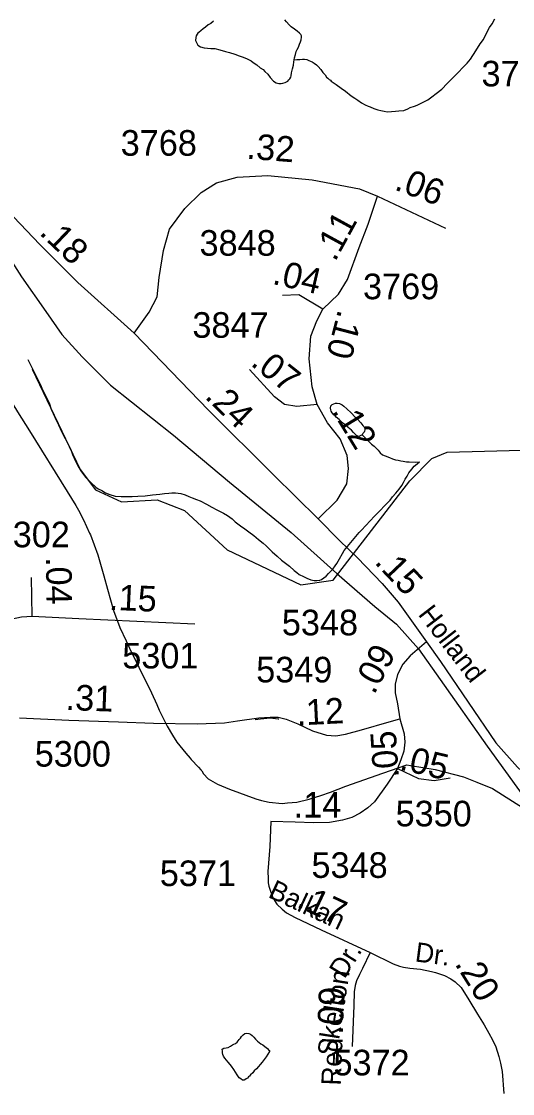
# Model space of a CAD drawing. Extents: x 2001466 to 2224147, y 644118 to 847247.
# Drawn here: x 2068990 to 2071387, y 658268 to 663505 of the extents above; entities that cross this region are included whole.
import ezdxf

# ---------------------------------------------------------------- set-up
doc = ezdxf.new("R2010")
doc.units = 0
for name, color, linetype in [('Exist Hydrographic Creek Single Shore', 7, 'Continuous'), ('Exist Hydrographic Misc Water Feature', 7, 'Continuous'), ('Exist Railroad Mainline', 7, 'Continuous'), ('Exist Road Non-System Type 51', 7, 'Continuous'), ('Exist Road Secondary Mileage Hundredths English Label', 7, 'Continuous'), ('Exist Road Secondary Type 51 Attributed', 7, 'Continuous'), ('Exist Road Secondary Type 51 Label', 7, 'Continuous'), ('Exist Road Secondary Type 51 Number Label', 7, 'Continuous')]:
    doc.layers.add(name, color=color, linetype=linetype)

msp = doc.modelspace()

# ---------------------------------------------------------------- linework, layer by layer
at = {"layer": 'Exist Hydrographic Creek Single Shore'}
msp.add_lwpolyline([(2069043, 661806.9), (2069276.9, 661316.7), (2069352, 661216.7), (2069478.1, 661158.4), (2069653, 661168), (2069786.1, 661116.1), (2069995, 660924.8), (2070353.1, 660753.4), (2070511, 660776.5), (2070886, 661261), (2070994.1, 661370.4), (2071068.1, 661401.6), (2071492.9, 661412.7)], dxfattribs=at)
at = {"layer": 'Exist Hydrographic Misc Water Feature'}
for p, q in [((2070754.6, 659833.2), (2070872, 659873.8)), ((2070754.6, 659833.2), (2070872, 659873.8)), ((2070872, 659873.8), (2070889.3, 659870.9)), ((2070263, 659685), (2070289.3, 659687.5))]:
    msp.add_line(p, q, dxfattribs=at)
for points in [[(2070322.1, 663317), (2070323.7, 663327.3), (2070327.6, 663343.3), (2070331.7, 663357.3), (2070335.8, 663367.2), (2070341.8, 663379.3), (2070347.9, 663393), (2070351.6, 663405), (2070355.9, 663415.3), (2070357.8, 663427.2), (2070357.6, 663435.3), (2070353.3, 663441.2), (2070347.5, 663447), (2070335.6, 663457.3), (2070323.7, 663467.2), (2070307.3, 663479), (2070297.5, 663489), (2070283.8, 663502.9), (2070275.1, 663513.1)], [(2070501.9, 663213.5), (2070526.1, 663197.6), (2070550.3, 663179.4), (2070571.9, 663163.5), (2070600.1, 663141.8), (2070618.2, 663129.8), (2070632.1, 663119.9), (2070650.2, 663107.9), (2070668, 663097.8), (2070682.4, 663091.6), (2070692.2, 663087.7), (2070710.1, 663079.7), (2070729.9, 663073.8), (2070744.1, 663070.1), (2070760.1, 663066.1), (2070775.9, 663064.1), (2070796.4, 663064.2), (2070816.3, 663066.1), (2070832.3, 663068.1), (2070856.5, 663070.1), (2070875.9, 663078.1), (2070888, 663084.4), (2070908.1, 663090.3), (2070921.9, 663096.3), (2070942, 663106.2), (2070958.2, 663114.3), (2070974, 663122.4), (2070994.1, 663136.4), (2071014.1, 663152.5), (2071041.6, 663174.7), (2071068.1, 663202.3), (2071093.5, 663228.5), (2071113.6, 663246.5), (2071125.9, 663258.4), (2071143.7, 663278.8), (2071165.5, 663300.7), (2071181.7, 663320.6), (2071207.5, 663360.9), (2071229.7, 663394.8), (2071245.2, 663416.7), (2071257.3, 663440.9), (2071275.4, 663475.1), (2071287.3, 663492.7), (2071301, 663517)], [(2069927.6, 663506.1), (2069913.8, 663494.5), (2069901.7, 663488.2), (2069887.8, 663476.1), (2069877.5, 663468.3), (2069865.7, 663458.3), (2069857.4, 663452.3), (2069851.7, 663448.3), (2069847.6, 663442), (2069843.7, 663434.1), (2069841.7, 663426.3), (2069839.6, 663412), (2069846, 663398.1), (2069851.9, 663388.2), (2069863.8, 663380.3), (2069881.9, 663376.4), (2069913.8, 663372.4), (2069933.7, 663372.2), (2069957.9, 663366.5), (2069986, 663358.6), (2070005.7, 663352.4), (2070031.5, 663344.4), (2070053.7, 663336.6), (2070071.7, 663330.6)], [(2070071.7, 663330.6), (2070092.2, 663322.6), (2070111.7, 663312.7), (2070122, 663304.7), (2070139.8, 663292.7), (2070155.8, 663278.9), (2070169.7, 663270.7), (2070177.9, 663261), (2070192.3, 663247), (2070204, 663231.1), (2070220, 663212.8), (2070234.1, 663205), (2070246.2, 663201.1), (2070258.1, 663200.9), (2070266.1, 663203), (2070278.2, 663206.8), (2070290.3, 663213.1), (2070295.9, 663219.1), (2070300.4, 663225), (2070304.3, 663233.3), (2070306.1, 663239.1), (2070307.9, 663253), (2070313.9, 663273.2), (2070318.2, 663291.2), (2070320, 663307.1), (2070322.1, 663317)], [(2070322.1, 663317), (2070333.8, 663319.2), (2070349.6, 663319.3), (2070361.9, 663321.1), (2070371.5, 663321.2), (2070383.6, 663319.4), (2070393.7, 663313.4), (2070401.9, 663311.4), (2070409.7, 663307.3), (2070419.7, 663301.4), (2070430, 663293.4), (2070438, 663285.3), (2070451.9, 663269.3), (2070461.7, 663255.3), (2070472.2, 663243.5), (2070479.8, 663233.4), (2070485.9, 663227.2), (2070491.9, 663221.5), (2070498, 663217.3), (2070501.9, 663213.5)], [(2068821.9, 661840.5), (2068971, 661597.4), (2069029.2, 661504.5)], [(2068821.9, 661840.5), (2068971, 661597.4), (2069029.2, 661504.5)], [(2069020.8, 661852.9), (2069064.9, 661765.1), (2069081.3, 661733), (2069094.9, 661703), (2069110.9, 661671.3), (2069125, 661641.2), (2069135.3, 661611.3), (2069153.3, 661571.2), (2069171.6, 661535.2), (2069185.5, 661501.5), (2069203.5, 661467.5), (2069219.3, 661437.5), (2069231.6, 661413.3), (2069239.4, 661389.4), (2069253.8, 661357.7), (2069269.6, 661325.7), (2069279.6, 661309.5), (2069293.8, 661291.6), (2069303.6, 661279.5), (2069315.7, 661265.5), (2069330.1, 661251.6), (2069354, 661229.7), (2069364.1, 661221.7), (2069381.9, 661213.7), (2069399.8, 661201.7), (2069421.9, 661193.9), (2069447.8, 661185.9), (2069476.1, 661184), (2069501.9, 661184.2), (2069530, 661184), (2069557.9, 661186.2), (2069594, 661188.1), (2069630, 661192.3), (2069665.9, 661196.2), (2069687.9, 661198.6), (2069710, 661200.5), (2069724, 661202.4), (2069741.8, 661202.6), (2069767.8, 661198.6), (2069789.8, 661192.4), (2069808, 661184.4), (2069823.6, 661178.8), (2069843.9, 661170.5), (2069861.8, 661162.9), (2069893.9, 661146.7), (2069919.8, 661133), (2069943.8, 661118.8), (2069976, 661103), (2069996.1, 661091), (2070018, 661075.2), (2070034, 661061), (2070060, 661041.2), (2070080.1, 661027.2), (2070100, 661011.2), (2070124.2, 660993.3), (2070148, 660975.1), (2070170.2, 660957.2), (2070184.3, 660943.3), (2070214.2, 660913.6), (2070238, 660893.3), (2070260.2, 660873.3), (2070298.3, 660843.6), (2070322.1, 660823.8), (2070334.4, 660813.8), (2070346.3, 660803.5), (2070366.4, 660793.6), (2070382.6, 660785.9), (2070402.5, 660778), (2070418.5, 660773.9), (2070432.4, 660773.8), (2070446.8, 660775.7), (2070454.6, 660779.8), (2070466.7, 660787.7), (2070478.1, 660796.1), (2070488.2, 660808), (2070510.1, 660830.2), (2070522.2, 660845.8), (2070530.2, 660858), (2070542.3, 660880.1), (2070556.5, 660905.9), (2070566.1, 660920.3), (2070638.1, 661008.4), (2070650, 661020.4), (2070714, 661088.5), (2070789.4, 661166.3), (2070801.9, 661182.7), (2070817.7, 661200.5), (2070833.3, 661220.5), (2070847.4, 661238.6), (2070855.6, 661252.4), (2070863.4, 661268.6), (2070873.3, 661284.6), (2070881.1, 661300.5), (2070895.6, 661318.5), (2070907.3, 661332.6), (2070921.1, 661344.6), (2070932.9, 661354.6)], [(2070653.3, 661486.3), (2070646.9, 661482.3), (2070643.2, 661480.1), (2070636.9, 661478.2), (2070629.3, 661480.2), (2070625.2, 661482), (2070611.2, 661497.9), (2070601.2, 661508), (2070585.2, 661522.1), (2070573.3, 661532.1), (2070556.9, 661543.8), (2070540.9, 661560), (2070526.7, 661571.9), (2070521, 661578.1), (2070515.1, 661583.8), (2070507.1, 661593.6), (2070502.7, 661601.9), (2070500.9, 661607.9), (2070498.9, 661615.9), (2070500.7, 661627.8), (2070506.8, 661633.8), (2070514.8, 661637.8), (2070522.8, 661639.9), (2070530.8, 661639.9), (2070542.9, 661638), (2070548.9, 661635.9), (2070555, 661631.8), (2070563, 661626.1), (2070578.8, 661611.9), (2070598.9, 661593.9), (2070619, 661572.1), (2070630.9, 661562.3), (2070647.1, 661544), (2070656.9, 661531.9), (2070661, 661526), (2070664.7, 661520.2), (2070667, 661516.2), (2070667, 661510.1), (2070664.9, 661503.9), (2070663.3, 661498.1), (2070657.2, 661492.2), (2070653.3, 661486.3)], [(2069029.2, 661504.5), (2069214, 661209.4), (2069256.2, 661140.3), (2069268.5, 661117.4)], [(2069029.2, 661504.5), (2069214, 661209.4), (2069256.2, 661140.3), (2069268.5, 661117.4)], [(2070653.3, 661486.3), (2070687.1, 661452.3), (2070699, 661440.4), (2070711.1, 661430.5), (2070721.3, 661420.4), (2070731, 661410.4), (2070741.4, 661398.3), (2070753.3, 661388.4), (2070765, 661382.5), (2070787.2, 661374.3), (2070801.5, 661368.5), (2070815.2, 661364.4), (2070829.4, 661362.6), (2070841.5, 661358.4), (2070853, 661356.6), (2070869.2, 661354.5), (2070883.3, 661354.5), (2070911.4, 661352.6), (2070932.9, 661354.6)], [(2069268.5, 661117.4), (2069293.8, 661070.5), (2069323.1, 661005.8)], [(2069268.5, 661117.4), (2069293.8, 661070.5), (2069323.1, 661005.8)], [(2069323.1, 661005.8), (2069327, 660997), (2069363.1, 660899.4)], [(2069363.1, 660899.4), (2069393, 660796.8), (2069410.6, 660731.5)], [(2069363.1, 660899.4), (2069393, 660796.8), (2069410.6, 660731.5)], [(2069410.6, 660731.5), (2069438.9, 660627.2), (2069469.9, 660545.1), (2069501.3, 660478.8)], [(2069410.6, 660731.5), (2069438.9, 660627.2), (2069469.9, 660545.1), (2069501.3, 660478.8)], [(2069501.3, 660478.8), (2069517.9, 660443.9), (2069563.2, 660351.4)], [(2069501.3, 660478.8), (2069517.9, 660443.9), (2069563.2, 660351.4)], [(2069563.2, 660351.4), (2069624.7, 660225.4), (2069651.2, 660167.8)], [(2069563.2, 660351.4), (2069624.7, 660225.4), (2069651.2, 660167.8)], [(2069651.2, 660167.8), (2069663.1, 660141.7), (2069677.6, 660111.3)], [(2069651.2, 660167.8), (2069663.1, 660141.7), (2069677.6, 660111.3)], [(2069677.6, 660111.3), (2069701, 660062.7), (2069728.1, 660018.2)], [(2069677.6, 660111.3), (2069701, 660062.7), (2069728.1, 660018.2)], [(2069728.1, 660018.2), (2069748, 659985.1), (2069792.4, 659930.7)], [(2069728.1, 660018.2), (2069748, 659985.1), (2069792.4, 659930.7)], [(2069792.4, 659930.7), (2069813, 659905.7), (2069818.9, 659899.5)], [(2069792.4, 659930.7), (2069813, 659905.7), (2069818.9, 659899.5)], [(2069818.9, 659899.5), (2069854.2, 659862.5), (2069865.2, 659849.3)], [(2069818.9, 659899.5), (2069854.2, 659862.5), (2069865.2, 659849.3)], [(2069865.2, 659849.3), (2069870, 659843.9), (2069878.8, 659829.6), (2069901.9, 659805.1), (2069947.1, 659779.5), (2070004.9, 659754.7), (2070134.9, 659707.4), (2070162.6, 659700.2)], [(2069865.2, 659849.3), (2069870, 659843.9), (2069878.8, 659829.6), (2069901.9, 659805.1), (2069947.1, 659779.5), (2070004.9, 659754.7), (2070134.9, 659707.4), (2070162.6, 659700.2)], [(2070889.3, 659870.9), (2071010, 659850.8), (2071147.8, 659816.1), (2071213.7, 659789.3)], [(2070889.3, 659870.9), (2071010, 659850.8), (2071147.8, 659816.1), (2071213.7, 659789.3)], [(2070393.9, 659705.8), (2070451.9, 659723.7), (2070499.1, 659740.6), (2070572.9, 659770.4), (2070754.6, 659833.2)], [(2070393.9, 659705.8), (2070451.9, 659723.7), (2070499.1, 659740.6), (2070572.9, 659770.4), (2070754.6, 659833.2)], [(2071213.7, 659789.3), (2071289.9, 659758.3), (2071435.9, 659665.9), (2071470.6, 659638.4)], [(2071213.7, 659789.3), (2071289.9, 659758.3), (2071435.9, 659665.9), (2071470.6, 659638.4)], [(2070162.6, 659700.2), (2070198.9, 659690.8), (2070263, 659685)], [(2070162.6, 659700.2), (2070198.9, 659690.8), (2070263, 659685)], [(2070289.3, 659687.5), (2070335, 659691.9), (2070393.9, 659705.8)], [(2070289.3, 659687.5), (2070335, 659691.9), (2070393.9, 659705.8)], [(2070142.7, 658523.8), (2070158.7, 658511.8), (2070168.7, 658505.8), (2070178.8, 658497.9), (2070184.7, 658494), (2070190.7, 658488), (2070196.6, 658481.9), (2070200.7, 658477.9), (2070200.7, 658473.9), (2070184.7, 658447.9), (2070164.8, 658421.9), (2070154.8, 658409.9), (2070146.8, 658399.9), (2070136.7, 658389.9), (2070126.9, 658379.8), (2070118.9, 658369.8), (2070108.8, 658359.8), (2070102.9, 658353.8), (2070099, 658349.8), (2070092.8, 658343.8), (2070086.9, 658339.8), (2070081, 658335.8), (2070076.9, 658333.8), (2070073, 658333.8), (2070068.9, 658333.8), (2070060.9, 658339.8), (2070052.9, 658345.7), (2070042.8, 658359.7), (2070026.8, 658385.6), (2070014.9, 658401.6), (2070008.8, 658409.6), (2069998.7, 658421.6), (2069990.7, 658431.6), (2069982.7, 658441.6), (2069976.8, 658451.6), (2069972.9, 658459.5), (2069970.8, 658467.5), (2069970.8, 658475.5), (2069970.6, 658485.5), (2069978.6, 658489.5), (2069988.7, 658491.5), (2069998.7, 658493.5), (2070010.6, 658499.5), (2070020.7, 658505.6), (2070026.6, 658509.6), (2070034.6, 658513.6), (2070042.6, 658519.6), (2070052.7, 658531.7), (2070058.6, 658539.7), (2070064.6, 658547.7), (2070072.5, 658555.7), (2070080.5, 658561.7), (2070090.6, 658563.7), (2070100.6, 658561.7), (2070108.6, 658557.7), (2070116.6, 658551.7), (2070124.6, 658543.8), (2070132.6, 658533.8), (2070142.7, 658523.8)]]:
    msp.add_lwpolyline(points, dxfattribs=at)
at = {"layer": 'Exist Railroad Mainline'}
msp.add_lwpolyline([(2068874.5, 662436.1), (2068990.7, 662257.9), (2069108.9, 662088.1), (2069186.8, 661976.1), (2069286.9, 661866.1), (2069424.9, 661728.1), (2069733, 661484.3), (2070005.1, 661254.5), (2070307.3, 661008.6), (2070529.4, 660808.7), (2070715.5, 660646.9), (2070821.6, 660560.9), (2070927.5, 660441), (2071033.7, 660291), (2071263.8, 659965), (2071497.8, 659641.2)], dxfattribs=at)
at = {"layer": 'Exist Road Non-System Type 51'}
msp.add_lwpolyline([(2070131.2, 660095.2), (2070156.9, 660098.3), (2070204.1, 660104), (2070243.4, 660099), (2070246.2, 660098.3)], dxfattribs=at)
at = {"layer": 'Exist Road Secondary Type 51 Attributed'}
for points in [[(2069539.6, 661981.9), (2069614.1, 662084.4), (2069652.1, 662160.5), (2069662.6, 662253.4), (2069683.7, 662386.5), (2069713.3, 662490), (2069787.2, 662591.4), (2069866.9, 662668.5), (2069941.8, 662716.1), (2070043.1, 662744.6), (2070193, 662752), (2070409.4, 662730.8), (2070640, 662686.5), (2070727.6, 662650.6)], [(2068798.1, 662678), (2068868.9, 662633.7), (2068951.2, 662550.2), (2069079.4, 662415), (2069265.2, 662229.1), (2069539.6, 661981.9)], [(2070461.1, 662100.2), (2070538.2, 662173.1), (2070580.9, 662245), (2070637.9, 662400.2), (2070682.2, 662515.4), (2070727.6, 662650.6)], [(2070727.6, 662650.6), (2071060.1, 662495.3)], [(2070461.1, 662100.2), (2070344, 662170), (2070264.8, 662165.7)], [(2070433.7, 661634.4), (2070409.9, 661720), (2070394.1, 661857.3), (2070403.1, 661968.2), (2070431.6, 662043.2), (2070461.1, 662100.2)], [(2069539.6, 661981.9), (2069903.8, 661605.9), (2070220.5, 661291.1), (2070439, 661075.7)], [(2070433.7, 661634.4), (2070335, 661623.9), (2070274.8, 661634.4), (2070225.2, 661671.4), (2070103.8, 661805.5)], [(2070439, 661075.7), (2070531.3, 661166.5), (2070577.8, 661246.8), (2070586.2, 661320.7), (2070579.9, 661384.1), (2070546.1, 661466.5), (2070483.3, 661543.6), (2070433.7, 661634.4)], [(2070439, 661075.7), (2070542.4, 660970), (2070631.1, 660885.5), (2070751.4, 660758.8), (2070829.5, 660667.9), (2070967.3, 660474.1)], [(2069041.7, 660599.5), (2069039.1, 660789.4)], [(2068550.2, 660305.5), (2068685.5, 660412.2), (2068758.3, 660477.2), (2068812.9, 660521.4), (2068849.3, 660544.8), (2068901.3, 660568.3), (2068945.5, 660586.5), (2068989.7, 660596.9), (2069041.7, 660599.5)], [(2069041.7, 660599.5), (2069270.5, 660589.1), (2069837.3, 660563.1)], [(2070967.3, 660474.1), (2070886.8, 660406.3), (2070851.7, 660365.3), (2070825.4, 660315.6), (2070813.7, 660268.7), (2070813.7, 660224.9), (2070825.4, 660172.2), (2070837.1, 660097.8)], [(2070967.3, 660474.1), (2071035.3, 660378.5), (2071305.5, 659981.4), (2071412.1, 659862), (2071488.1, 659792.3), (2071572.6, 659737.4), (2071963.7, 659563.1), (2072194.8, 659465.9), (2072303.5, 659403.6), (2072377.4, 659344.4), (2072433.9, 659274.7), (2072522.6, 659137.4), (2072609.1, 659012.8), (2072661.9, 658947.3), (2072729.4, 658900.8), (2072807.5, 658875.4), (2072877.2, 658864.9), (2073014.2, 658871.5)], [(2068981.1, 660103.3), (2069221.6, 660092.2), (2069464.3, 660083.4), (2069634.3, 660076.8), (2069847.2, 660074.6), (2069980.7, 660078.4), (2070045, 660088.5), (2070149.5, 660103.6), (2070204.9, 660106.1), (2070244, 660106.1), (2070281.8, 660097.3), (2070339.7, 660074.6), (2070411.5, 660040.6), (2070479.5, 660019.2), (2070524.9, 660015.4), (2070572.7, 660022.9), (2070649.6, 660044.4), (2070784.4, 660083.4), (2070837.1, 660097.8)], [(2070837.1, 660097.8), (2070858.5, 660025.1), (2070861.3, 659984.1), (2070856.7, 659940.3), (2070841.8, 659898.4), (2070825.9, 659856.5)], [(2070825.9, 659856.5), (2070774.7, 659779.1), (2070713.2, 659693.4), (2070681.6, 659664.5), (2070643.4, 659637.5), (2070602.4, 659616.1), (2070556.8, 659603), (2070493.4, 659591.8), (2070415.2, 659590), (2070325.8, 659593.7), (2070207.5, 659597.4)], [(2070825.9, 659856.5), (2070928.3, 659806.7), (2071004.8, 659797.8), (2071083, 659810.8)], [(2070207.5, 659597.4), (2070201.8, 659475), (2070193.4, 659353.7), (2070194.6, 659318.1), (2070194.6, 659297.9), (2070198.2, 659281.2), (2070205.3, 659257.5), (2070213.6, 659233.7), (2070225.5, 659211.1), (2070236.2, 659193.3), (2070262.4, 659169.5), (2070283.8, 659151.6), (2070325.5, 659127.9), (2070452.7, 659068.4), (2070691.7, 658957.7)], [(2070691.7, 658957.7), (2070655.2, 658879.3), (2070640.1, 658849.6), (2070625.8, 658818.2), (2070618.9, 658796.7), (2070614, 658765.6), (2070612.4, 658699.2), (2070604.3, 658498.6)], [(2070691.7, 658957.7), (2070804.1, 658901.8), (2070835.2, 658890.2), (2070855.8, 658885.3), (2070886.2, 658880.8), (2070938.3, 658875.4), (2070992.3, 658864.3), (2071011.4, 658859.8), (2071054.4, 658845.5), (2071086, 658829.4), (2071107, 658814.1), (2071135.9, 658786.3), (2071174.1, 658725.9), (2071216.5, 658655.4), (2071248.3, 658604.4), (2071271.6, 658563.5), (2071288.8, 658530.9), (2071305.7, 658496.8), (2071321.1, 658448.8), (2071328.9, 658417.2), (2071337.2, 658376.4), (2071345.4, 658268.3)]]:
    msp.add_lwpolyline(points, dxfattribs=at)

# ---------------------------------------------------------------- texts
at = {"layer": 'Exist Road Secondary Mileage Hundredths English Label'}
for s, rotation, p in [('.32', 355.4491, (2070086.2, 662835)), ('.06', 339.4324, (2070805.9, 662684.8)), ('.11', 61.275, (2070520.9, 662327.6)), ('.18', 316.4216, (2069073.3, 662468.2)), ('.04', 346.9976, (2070210.4, 662223.6)), ('.10', 255.3498, (2070536.9, 662101.4)), ('.07', 321.6154, (2070104.2, 661828.1)), ('.24', 315.9686, (2069881, 661667.7)), ('.12', 301.4525, (2070503, 661601.7)), ('.04', 270.7843, (2069109.6, 660888)), ('.15', 313.5111, (2070709.5, 660860.6)), ('.15', 357.372, (2069415.8, 660631.7)), ('.09', 62.1177, (2070712, 660212.9)), ('.31', 357.9161, (2069204.3, 660142.1)), ('.12', 2.8637, (2070335.4, 660066)), ('.05', 93.8113, (2070832.6, 659812.3)), ('.05', 346.7511, (2070831.3, 659852.1)), ('.17', 334.9661, (2070328.2, 659183.4)), ('.20', 302.0198, (2071102.7, 658902.3)), ('.09', 87.6896, (2070558.4, 658554.9))]:
    msp.add_text(s, height=125, rotation=rotation, dxfattribs=at).set_placement(p)
msp.add_text('.14', height=125, dxfattribs=at).set_placement((2070319.1, 659616.5))
at = {"layer": 'Exist Road Secondary Type 51 Label'}
for s, rotation, p in [('Holland', 307.6644, (2070923.1, 660608.2)), ('Balkan', 334.9661, (2070189.6, 659229.4)), ('Dr.', 58.2862, (2070567.1, 658824.9)), ('Dr.', 352.5727, (2070908, 658914.1)), ('Skelton', 81.1144, (2070527.5, 658445.9)), ('Red', 87.6896, (2070548.6, 658306.4))]:
    msp.add_text(s, height=95, rotation=rotation, dxfattribs=at).set_placement(p)
at = {"layer": 'Exist Road Secondary Type 51 Number Label'}
for s, p in [('3715', (2071235.9, 663187.4)), ('3768', (2069474.6, 662849)), ('3848', (2069859.4, 662360.6)), ('3769', (2070657.4, 662148)), ('3847', (2069824.6, 661959.8)), ('5302', (2068854.6, 660936.5)), ('5348', (2070261.3, 660506.4)), ('5301', (2069482.4, 660344.6)), ('5349', (2070136.2, 660276.5)), ('5300', (2069055, 659865.2)), ('5350', (2070816.5, 659573.3)), ('5348', (2070405.9, 659321.7)), ('5371', (2069665.5, 659281.7)), ('5372', (2070513.1, 658357.1))]:
    msp.add_text(s, height=125, dxfattribs=at).set_placement(p)

doc.saveas('drawing.dxf')
